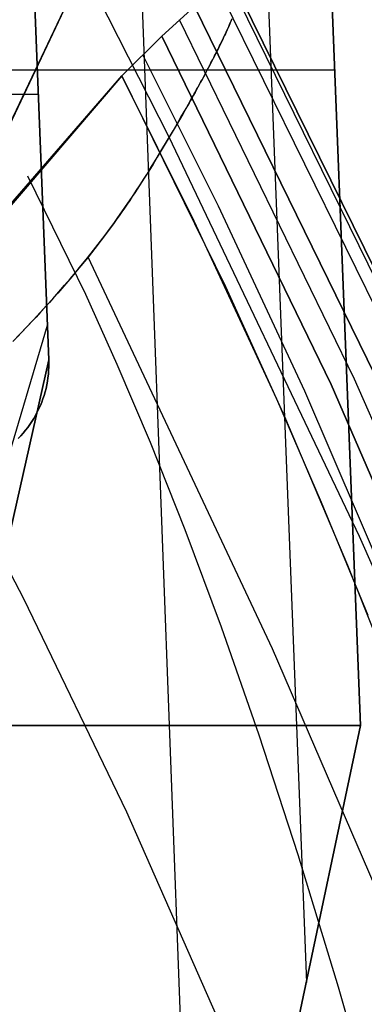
# Model space of a CAD drawing. Header units: millimetres. Extents: x -273 to 273, y -240 to 302.
# Tile 278 of 280: x 234.49 to 241.06, y 224.4 to 243.16. Entities that reach past the tile are written whole.
import ezdxf

# ---------------------------------------------------------------- set-up
doc = ezdxf.new("R2010")
doc.units = ezdxf.units.MM
doc.header["$MEASUREMENT"] = 0
doc.layers.add('IGES level 1', color=7, linetype='Continuous', true_color=0x3e413d)
doc.layers.add('IGES level 2', color=7, linetype='Continuous', true_color=0x008000)

msp = doc.modelspace()

# ---------------------------------------------------------------- linework, layer by layer
at = {"layer": 'IGES level 1'}
for p, q in [((240.057, 253.268), (230.041, 232.241, 420.406)), ((230.041, 232.241, 420.406), (240.057, 253.268)), ((240.057, 253.268), (240.985, 229.709)), ((240.985, 229.709), (240.057, 253.268)), ((239.96, 224.814, 46.729), (238.945, 250.934, 46.67)), ((235.042, 236.682, 6), (234.637, 246.981, 6)), ((234.637, 246.981, 6), (235.042, 236.682, 6)), ((237.9, 215.019, 140.224), (236.721, 246.265, 140.01)), ((233, 242.208), (240.492, 242.208)), ((233, 241.744, 6), (234.843, 241.744, 6)), ((224.99, 203.525, 422.032), (235.016, 237.338, 6)), ((225.331, 193.562, 422.248), (235.042, 236.682, 6)), ((235.042, 236.682, 6), (225.331, 193.562, 422.248)), ((235.044, 236.614, 6), (235.042, 236.682, 6)), ((235.042, 236.682, 6), (235.044, 236.614, 6)), ((235.043, 236.545, 6), (235.044, 236.614, 6)), ((235.044, 236.614, 6), (235.043, 236.545, 6)), ((235.035, 236.407, 6), (235.04, 236.476, 6)), ((235.04, 236.476, 6), (235.035, 236.407, 6)), ((235.04, 236.476, 6), (235.043, 236.545, 6)), ((235.043, 236.545, 6), (235.04, 236.476, 6)), ((235.004, 236.203, 6), (235.017, 236.271, 6)), ((235.017, 236.271, 6), (235.004, 236.203, 6)), ((235.017, 236.271, 6), (235.027, 236.339, 6)), ((235.027, 236.339, 6), (235.017, 236.271, 6)), ((235.027, 236.339, 6), (235.035, 236.407, 6)), ((235.035, 236.407, 6), (235.027, 236.339, 6)), ((234.953, 236.003, 6), (234.973, 236.069, 6)), ((234.973, 236.069, 6), (234.953, 236.003, 6)), ((234.973, 236.069, 6), (234.99, 236.136, 6)), ((234.99, 236.136, 6), (234.973, 236.069, 6)), ((234.99, 236.136, 6), (235.004, 236.203, 6)), ((235.004, 236.203, 6), (234.99, 236.136, 6)), ((234.882, 235.809, 6), (234.908, 235.873, 6)), ((234.908, 235.873, 6), (234.882, 235.809, 6)), ((234.908, 235.873, 6), (234.932, 235.937, 6)), ((234.932, 235.937, 6), (234.908, 235.873, 6)), ((234.932, 235.937, 6), (234.953, 236.003, 6)), ((234.953, 236.003, 6), (234.932, 235.937, 6)), ((234.791, 235.623, 6), (234.824, 235.684, 6)), ((234.824, 235.684, 6), (234.791, 235.624, 6)), ((234.824, 235.684, 6), (234.854, 235.746, 6)), ((234.854, 235.746, 6), (234.824, 235.684, 6)), ((234.854, 235.746, 6), (234.882, 235.809, 6)), ((234.882, 235.809, 6), (234.854, 235.746, 6)), ((234.682, 235.448, 6), (234.721, 235.505, 6)), ((234.72, 235.505, 6), (234.682, 235.448, 6)), ((234.757, 235.564, 6), (234.72, 235.505, 6)), ((234.721, 235.505, 6), (234.757, 235.564, 6)), ((234.791, 235.624, 6), (234.757, 235.564, 6)), ((234.757, 235.564, 6), (234.791, 235.623, 6)), ((234.555, 235.285, 6), (234.509, 235.234, 6)), ((234.51, 235.234, 6), (234.555, 235.285, 6)), ((234.555, 235.285, 6), (234.599, 235.338, 6)), ((234.599, 235.338, 6), (234.555, 235.285, 6)), ((234.642, 235.393, 6), (234.599, 235.338, 6)), ((234.599, 235.338, 6), (234.642, 235.392, 6)), ((234.642, 235.392, 6), (234.682, 235.448, 6)), ((234.682, 235.448, 6), (234.642, 235.393, 6)), ((234.462, 235.184, 6), (234.51, 235.234, 6)), ((234.509, 235.234, 6), (234.462, 235.184, 6)), ((240.985, 229.709), (216.492, 229.709)), ((216.492, 229.709), (240.985, 229.709)), ((232.992, 191.894, 360.96), (240.985, 229.709)), ((240.985, 229.709), (232.992, 191.894, 360.96))]:
    msp.add_line(p, q, dxfattribs=at)
at = {"layer": 'IGES level 2', "color": 31, "true_color": 0xfabe47}
for p, q in [((237.338, 240.921, 785.312), (235.757, 244.027, 790.487)), ((241.88, 236.422, 747.829), (238.273, 243.759, 759.574)), ((242.271, 236.335, 756.311), (238.555, 243.883, 768.493)), ((238.555, 243.883, 768.493), (242.271, 236.335, 756.311)), ((237.822, 243.416, 747.825), (237.199, 242.85, 732.998)), ((237.199, 242.85, 732.998), (237.822, 243.416, 747.825)), ((241.265, 236.38, 736.697), (237.822, 243.416, 747.825)), ((237.822, 243.416, 747.825), (241.265, 236.38, 736.697)), ((242.459, 235.789, 766.836), (238.657, 243.537, 779.464)), ((238.527, 243.164, 782.045), (238.501, 243.1, 782.329)), ((238.516, 243.136, 782.174), (238.536, 243.185, 781.945)), ((240.87, 236.31, 730.037), (237.531, 243.16, 740.782)), ((238.424, 242.926, 782.974), (238.448, 242.981, 782.79)), ((238.472, 243.034, 782.594), (238.442, 242.966, 782.841)), ((238.448, 242.981, 782.79), (238.472, 243.034, 782.596)), ((238.501, 243.1, 782.329), (238.472, 243.034, 782.594)), ((238.472, 243.034, 782.596), (238.494, 243.086, 782.391)), ((238.494, 243.086, 782.391), (238.516, 243.136, 782.174)), ((237.199, 242.85, 732.998), (236.435, 242.092, 715.473)), ((236.435, 242.092, 715.473), (237.199, 242.85, 732.998)), ((240.421, 236.21, 722.681), (237.199, 242.85, 732.998)), ((237.199, 242.85, 732.998), (240.421, 236.21, 722.681)), ((238.343, 242.754, 783.465), (238.371, 242.813, 783.311)), ((238.375, 242.822, 783.284), (238.358, 242.785, 783.385)), ((238.371, 242.813, 783.311), (238.398, 242.87, 783.148)), ((238.393, 242.859, 783.179), (238.375, 242.822, 783.284)), ((238.41, 242.895, 783.071), (238.393, 242.859, 783.179)), ((238.398, 242.87, 783.148), (238.424, 242.926, 782.974)), ((238.442, 242.966, 782.841), (238.41, 242.895, 783.071)), ((238.282, 242.63, 783.75), (238.262, 242.59, 783.833)), ((238.268, 242.601, 783.811), (238.283, 242.632, 783.746)), ((238.302, 242.67, 783.664), (238.282, 242.63, 783.75)), ((238.283, 242.632, 783.746), (238.298, 242.663, 783.679)), ((238.298, 242.663, 783.679), (238.313, 242.693, 783.61)), ((238.321, 242.709, 783.575), (238.302, 242.67, 783.664)), ((238.313, 242.693, 783.61), (238.343, 242.754, 783.465)), ((238.34, 242.747, 783.482), (238.321, 242.709, 783.575)), ((238.358, 242.785, 783.385), (238.34, 242.747, 783.482)), ((238.276, 239.61, 720.026), (236.832, 242.492, 724.539)), ((238.178, 242.424, 784.131), (238.156, 242.381, 784.198)), ((238.168, 242.406, 784.16), (238.186, 242.439, 784.106)), ((238.2, 242.466, 784.061), (238.178, 242.424, 784.131)), ((238.186, 242.439, 784.106), (238.203, 242.472, 784.051)), ((238.221, 242.508, 783.988), (238.2, 242.466, 784.061)), ((238.203, 242.472, 784.051), (238.219, 242.505, 783.994)), ((238.219, 242.505, 783.994), (238.236, 242.537, 783.935)), ((238.242, 242.549, 783.912), (238.221, 242.508, 783.988)), ((238.236, 242.537, 783.935), (238.252, 242.569, 783.874)), ((238.262, 242.59, 783.833), (238.242, 242.549, 783.912)), ((238.252, 242.569, 783.874), (238.268, 242.601, 783.811)), ((238.06, 242.199, 784.445), (238.079, 242.234, 784.401)), ((238.087, 242.249, 784.382), (238.063, 242.204, 784.438)), ((238.079, 242.234, 784.401), (238.097, 242.269, 784.356)), ((238.11, 242.293, 784.323), (238.087, 242.249, 784.382)), ((238.097, 242.269, 784.356), (238.115, 242.304, 784.309)), ((238.133, 242.337, 784.262), (238.11, 242.293, 784.323)), ((238.115, 242.304, 784.309), (238.133, 242.338, 784.261)), ((238.156, 242.381, 784.198), (238.133, 242.337, 784.262)), ((238.133, 242.338, 784.261), (238.151, 242.372, 784.211)), ((238.151, 242.372, 784.211), (238.168, 242.406, 784.16)), ((236.435, 242.092, 715.473), (230.67, 235.364, 568.336)), ((231.227, 236.115, 586.501), (236.435, 242.092, 715.473)), ((237.816, 239.325, 711.192), (236.435, 242.092, 715.473)), ((236.435, 242.092, 715.473), (238.41, 238.077, 709.301)), ((237.989, 242.066, 784.593), (237.963, 242.019, 784.64)), ((237.963, 242.018, 784.641), (237.983, 242.055, 784.604)), ((237.983, 242.055, 784.604), (238.002, 242.091, 784.566)), ((238.014, 242.112, 784.544), (237.989, 242.066, 784.593)), ((238.002, 242.091, 784.566), (238.022, 242.127, 784.527)), ((238.038, 242.158, 784.492), (238.014, 242.112, 784.544)), ((238.022, 242.127, 784.527), (238.041, 242.163, 784.487)), ((238.063, 242.204, 784.438), (238.038, 242.158, 784.492)), ((238.041, 242.163, 784.487), (238.06, 242.199, 784.445)), ((237.884, 241.875, 784.77), (237.857, 241.825, 784.809)), ((237.859, 241.829, 784.806), (237.88, 241.867, 784.775)), ((237.88, 241.867, 784.775), (237.901, 241.905, 784.743)), ((237.911, 241.923, 784.728), (237.884, 241.875, 784.77)), ((237.901, 241.905, 784.743), (237.922, 241.943, 784.71)), ((237.937, 241.971, 784.685), (237.911, 241.923, 784.728)), ((237.922, 241.943, 784.71), (237.942, 241.981, 784.676)), ((237.963, 242.019, 784.64), (237.937, 241.971, 784.685)), ((237.942, 241.981, 784.676), (237.963, 242.018, 784.641)), ((237.773, 241.675, 784.918), (237.745, 241.624, 784.952)), ((237.749, 241.633, 784.946), (237.794, 241.712, 784.893)), ((237.802, 241.726, 784.883), (237.773, 241.675, 784.918)), ((237.794, 241.712, 784.893), (237.816, 241.751, 784.865)), ((237.83, 241.776, 784.847), (237.802, 241.726, 784.883)), ((237.816, 241.751, 784.865), (237.838, 241.79, 784.836)), ((237.857, 241.825, 784.809), (237.83, 241.776, 784.847)), ((237.838, 241.79, 784.836), (237.859, 241.829, 784.806)), ((237.686, 241.521, 785.016), (237.656, 241.469, 785.046)), ((237.658, 241.471, 785.045), (237.704, 241.552, 784.997)), ((237.716, 241.573, 784.984), (237.686, 241.521, 785.016)), ((237.704, 241.552, 784.997), (237.749, 241.633, 784.946)), ((237.745, 241.624, 784.952), (237.716, 241.573, 784.984)), ((237.513, 241.219, 785.175), (237.562, 241.304, 785.133)), ((237.596, 241.363, 785.103), (237.533, 241.255, 785.158)), ((237.562, 241.304, 785.133), (237.61, 241.388, 785.09)), ((237.656, 241.469, 785.046), (237.596, 241.363, 785.103)), ((237.61, 241.388, 785.09), (237.658, 241.471, 785.045)), ((237.47, 241.145, 785.21), (237.338, 240.921, 785.312)), ((237.412, 241.046, 785.256), (237.513, 241.219, 785.175)), ((237.533, 241.255, 785.158), (237.47, 241.145, 785.21)), ((237.338, 240.921, 785.312), (237.111, 240.541, 785.474)), ((237.2, 240.688, 785.413), (237.412, 241.046, 785.256)), ((240.967, 233.313, 772.717), (237.338, 240.921, 785.312)), ((237.111, 240.541, 785.474), (237.031, 240.41, 785.525)), ((237.088, 240.502, 785.489), (237.2, 240.688, 785.413)), ((237.031, 240.41, 785.525), (236.948, 240.276, 785.574)), ((236.97, 240.311, 785.562), (237.088, 240.502, 785.489)), ((235.746, 237.924, 671.237), (234.645, 240.181, 674.49)), ((236.847, 240.116, 785.628), (236.909, 240.214, 785.596)), ((236.948, 240.276, 785.574), (236.863, 240.141, 785.62)), ((236.909, 240.214, 785.596), (236.97, 240.311, 785.562)), ((236.774, 240.003, 785.662), (236.682, 239.862, 785.699)), ((236.717, 239.915, 785.686), (236.783, 240.016, 785.658)), ((236.863, 240.141, 785.62), (236.774, 240.003, 785.662)), ((236.783, 240.016, 785.658), (236.847, 240.116, 785.628)), ((236.579, 239.709, 785.734), (236.649, 239.813, 785.711)), ((236.634, 239.791, 785.716), (236.586, 239.719, 785.732)), ((236.682, 239.862, 785.699), (236.634, 239.791, 785.716)), ((236.649, 239.813, 785.711), (236.717, 239.915, 785.686)), ((236.434, 239.498, 785.769), (236.507, 239.604, 785.753)), ((236.536, 239.647, 785.746), (236.486, 239.573, 785.758)), ((236.507, 239.604, 785.753), (236.579, 239.709, 785.734)), ((236.586, 239.719, 785.732), (236.536, 239.647, 785.746)), ((239.925, 236.082, 714.691), (238.276, 239.61, 720.026)), ((236.382, 239.425, 785.778), (236.328, 239.35, 785.786)), ((236.357, 239.39, 785.782), (236.434, 239.498, 785.769)), ((236.434, 239.499, 785.769), (236.382, 239.425, 785.778)), ((236.486, 239.573, 785.758), (236.434, 239.499, 785.769)), ((236.198, 239.17, 785.796), (236.279, 239.281, 785.791)), ((236.273, 239.274, 785.791), (236.217, 239.197, 785.795)), ((236.328, 239.35, 785.786), (236.273, 239.274, 785.791)), ((236.279, 239.281, 785.791), (236.357, 239.39, 785.782)), ((239.389, 235.928, 706.128), (237.816, 239.325, 711.192)), ((236.028, 238.944, 785.792), (236.114, 239.058, 785.796)), ((236.102, 239.041, 785.796), (236.042, 238.962, 785.793)), ((236.16, 239.119, 785.797), (236.102, 239.041, 785.796)), ((236.114, 239.058, 785.796), (236.198, 239.17, 785.796)), ((236.217, 239.197, 785.795), (236.16, 239.119, 785.797)), ((235.981, 238.882, 785.788), (235.919, 238.802, 785.781)), ((235.939, 238.828, 785.784), (236.028, 238.944, 785.792)), ((236.042, 238.962, 785.793), (235.981, 238.882, 785.788)), ((235.753, 238.593, 785.751), (235.848, 238.711, 785.77)), ((235.855, 238.721, 785.771), (235.79, 238.638, 785.759)), ((235.848, 238.711, 785.77), (235.939, 238.828, 785.784)), ((235.919, 238.802, 785.781), (235.855, 238.721, 785.771)), ((235.655, 238.472, 785.726), (235.753, 238.593, 785.751)), ((235.723, 238.556, 785.744), (235.655, 238.472, 785.726)), ((235.79, 238.638, 785.759), (235.723, 238.556, 785.744)), ((239.309, 231.176, 773.255), (235.79, 238.638, 785.759)), ((235.515, 238.302, 785.683), (235.442, 238.216, 785.656)), ((235.451, 238.226, 785.66), (235.555, 238.35, 785.696)), ((235.586, 238.387, 785.706), (235.515, 238.302, 785.683)), ((235.555, 238.35, 785.696), (235.655, 238.472, 785.726)), ((235.655, 238.472, 785.726), (235.586, 238.387, 785.706)), ((235.233, 237.973, 785.568), (235.344, 238.101, 785.617)), ((235.368, 238.129, 785.627), (235.292, 238.041, 785.595)), ((235.344, 238.101, 785.617), (235.451, 238.226, 785.66)), ((235.442, 238.216, 785.656), (235.368, 238.129, 785.627)), ((235.119, 237.844, 785.512), (235.233, 237.973, 785.568)), ((235.214, 237.952, 785.559), (235.135, 237.863, 785.52)), ((235.292, 238.041, 785.595), (235.214, 237.952, 785.559)), ((236.347, 236.592, 669.379), (235.746, 237.924, 671.237)), ((238.41, 238.077, 709.301), (239.533, 235.601, 705.656)), ((235.054, 237.772, 785.478), (234.972, 237.681, 785.432)), ((235.001, 237.713, 785.449), (235.119, 237.844, 785.512)), ((235.135, 237.863, 785.52), (235.054, 237.772, 785.478)), ((234.754, 237.445, 785.301), (234.88, 237.58, 785.379)), ((234.887, 237.588, 785.383), (234.801, 237.495, 785.33)), ((234.88, 237.58, 785.379), (235.001, 237.713, 785.449)), ((234.972, 237.681, 785.432), (234.887, 237.588, 785.383)), ((234.713, 237.401, 785.274), (234.623, 237.306, 785.213)), ((234.625, 237.309, 785.215), (234.754, 237.445, 785.301)), ((234.801, 237.495, 785.33), (234.713, 237.401, 785.274)), ((234.355, 237.029, 785.02), (234.492, 237.17, 785.121)), ((234.531, 237.21, 785.149), (234.437, 237.113, 785.081)), ((234.492, 237.17, 785.121), (234.625, 237.309, 785.215)), ((234.623, 237.306, 785.213), (234.531, 237.21, 785.149)), ((236.98, 235.103, 667.375), (236.347, 236.592, 669.379)), ((242.846, 231.806, 723.429), (240.87, 236.31, 730.037)), ((241.749, 231.822, 708.622), (239.925, 236.082, 714.691)), ((242.324, 231.822, 716.33), (240.421, 236.21, 722.681)), ((240.421, 236.21, 722.681), (242.324, 231.822, 716.33)), ((240.239, 233.963, 703.327), (239.389, 235.928, 706.128)), ((234.567, 232.127, 777.836), (232.774, 235.538, 783.529)), ((239.533, 235.601, 705.656), (240.735, 232.77, 701.674)), ((237.643, 233.44, 665.23), (236.98, 235.103, 667.375)), ((241.127, 231.805, 700.361), (240.239, 233.963, 703.327)), ((238.334, 231.587, 662.95), (237.643, 233.44, 665.23)), ((243.124, 228.404, 764.995), (240.967, 233.313, 772.717)), ((240.735, 232.77, 701.674), (242.007, 229.553, 697.382)), ((236.531, 228.061, 771.145), (234.567, 232.127, 777.836)), ((239.053, 229.528, 660.54), (238.334, 231.587, 662.95)), ((241.383, 226.362, 765.591), (239.309, 231.176, 773.255)), ((239.798, 227.247, 658.006), (239.053, 229.528, 660.54)), ((238.63, 223.297, 763.581), (236.531, 228.061, 771.145)), ((240.567, 224.727, 655.354), (239.798, 227.247, 658.006)), ((241.359, 221.953, 652.589), (240.567, 224.727, 655.354))]:
    msp.add_line(p, q, dxfattribs=at)

doc.saveas('drawing.dxf')
